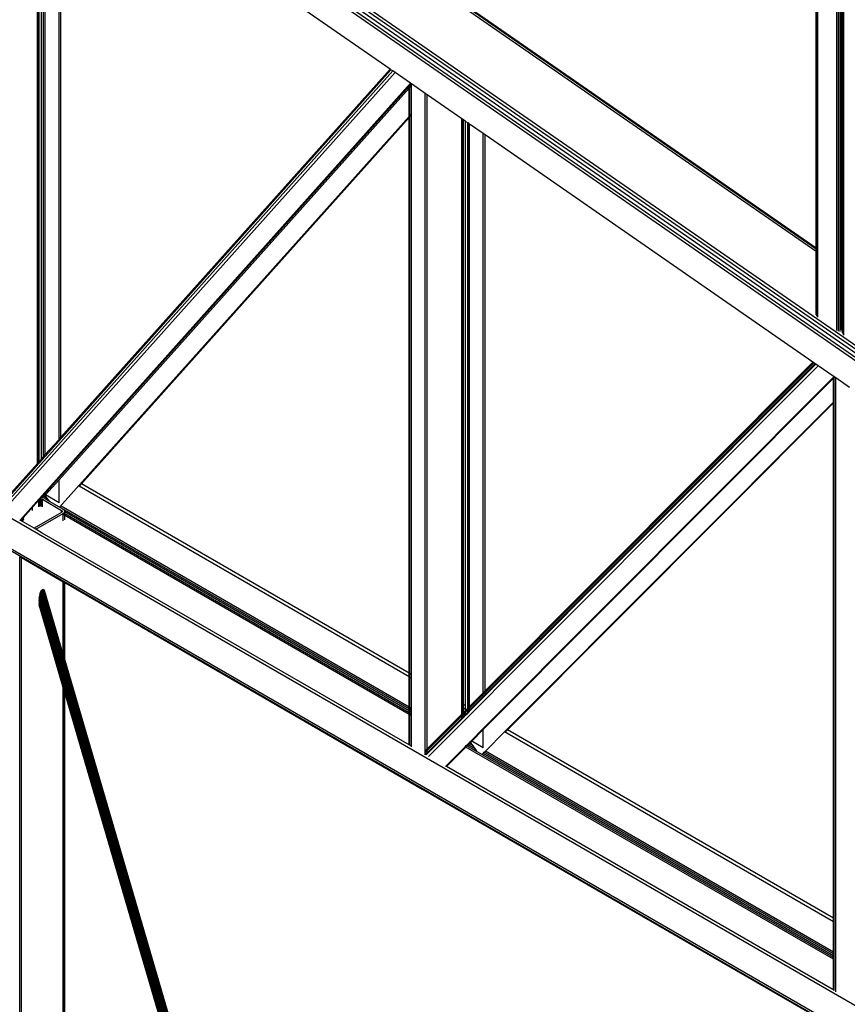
# Model space of a CAD drawing. Header units: millimetres. Extents: x 10 to 1250, y -62 to 528.
# Tile 536 of 656: x 601.14 to 602.22, y 508.78 to 510.06. Entities that reach past the tile are written whole.
import ezdxf

# ---------------------------------------------------------------- set-up
doc = ezdxf.new("R2010")
doc.units = ezdxf.units.MM
doc.header["$LTSCALE"] = 0.05

msp = doc.modelspace()

# ---------------------------------------------------------------- linework, layer by layer
at = {"color": 8}
for p, q in [((605.4326, 507.4112), (597.959, 512.589)), ((605.4326, 507.4158), (597.9621, 512.5915)), ((605.4347, 507.3947), (597.9541, 512.5775)), ((605.4332, 507.4002), (597.9547, 512.5814)), ((605.4326, 507.4058), (597.9564, 512.5855)), ((605.3218, 506.9902), (597.9541, 511.244)), ((605.3218, 506.9506), (597.9541, 511.2043)), ((605.3218, 506.9477), (597.9547, 511.2011)), ((602.1769, 509.7632), (602.1769, 510.6299)), ((602.1773, 509.7629), (602.1773, 510.63)), ((602.1787, 509.7619), (602.1787, 510.6302)), ((602.2036, 509.6906), (602.2036, 510.6388)), ((602.2057, 509.6918), (602.2057, 510.6376)), ((602.2081, 509.6932), (602.2081, 510.6362)), ((602.2094, 509.7739), (602.2094, 510.6355)), ((602.2104, 509.7745), (602.2104, 510.6349)), ((602.2106, 509.7746), (602.2106, 510.6348)), ((602.2108, 509.7747), (602.2108, 510.6346)), ((602.2113, 509.775), (602.2113, 510.6344)), ((602.2127, 509.7758), (602.2127, 510.6336)), ((602.1769, 509.7619), (601.1983, 510.4399)), ((602.1769, 509.7587), (601.1983, 510.4367)), ((601.173, 509.4944), (601.173, 510.3074)), ((601.1909, 509.5143), (601.1909, 510.2951)), ((602.1769, 509.7632), (601.4471, 510.2688)), ((601.622, 509.9964), (601.328, 510.2)), ((601.1934, 509.5171), (601.1934, 510.1223)), ((601.1629, 509.4894), (601.1629, 510.1047)), ((601.1638, 509.4888), (601.1638, 510.1052)), ((601.1652, 509.488), (601.1652, 510.106)), ((601.1679, 509.4887), (601.1679, 510.1076)), ((601.1707, 509.4917), (601.1707, 510.1092)), ((601.1159, 509.4243), (601.6254, 509.994)), ((601.1176, 509.4303), (601.6231, 509.9956)), ((601.1182, 509.4211), (601.6285, 509.9919)), ((601.1934, 509.5171), (601.622, 509.9964)), ((601.6231, 509.9956), (601.622, 509.9964)), ((601.6254, 509.994), (601.6231, 509.9956)), ((601.6285, 509.9919), (601.6254, 509.994)), ((601.6487, 509.9779), (601.6285, 509.9919)), ((601.1397, 509.4087), (601.6487, 509.9779)), ((601.1714, 509.4427), (601.6468, 509.9743)), ((601.6468, 509.9743), (601.6476, 509.9752)), ((601.6468, 509.9743), (601.6468, 509.9745)), ((601.6468, 509.9714), (601.6468, 509.9743)), ((601.6476, 509.9752), (601.6495, 509.9773)), ((601.6476, 509.9752), (601.6476, 509.9763)), ((601.6476, 509.9723), (601.6476, 509.9752)), ((601.6476, 509.9723), (601.6499, 509.9749)), ((601.6495, 509.9773), (601.6487, 509.9779)), ((601.6499, 509.977), (601.6495, 509.9773)), ((601.6499, 509.9749), (601.6499, 509.977)), ((601.6677, 509.9647), (601.6499, 509.977)), ((601.6499, 509.9383), (601.6499, 509.9749)), ((601.1909, 509.4615), (601.6468, 509.9714)), ((601.6468, 509.9714), (601.6476, 509.9723)), ((601.6468, 509.9348), (601.6468, 509.9714)), ((601.6476, 509.9357), (601.6476, 509.9723)), ((601.6677, 509.1087), (601.6677, 509.9647)), ((601.6703, 509.9629), (601.6677, 509.9647)), ((601.6703, 509.1113), (601.6703, 509.9629)), ((601.7152, 509.9318), (601.6703, 509.9629)), ((601.1917, 509.4259), (601.6468, 509.9348)), ((601.6468, 509.9348), (601.6476, 509.9357)), ((601.6468, 509.9334), (601.6468, 509.9348)), ((601.6476, 509.9357), (601.6499, 509.9383)), ((601.6476, 509.9343), (601.6499, 509.937)), ((601.6476, 509.9343), (601.6476, 509.9357)), ((601.6499, 509.937), (601.6499, 509.9383)), ((601.6499, 509.2082), (601.6499, 509.937)), ((601.2201, 509.4563), (601.6468, 509.9334)), ((601.6468, 509.9334), (601.6476, 509.9343)), ((601.6468, 509.21), (601.6468, 509.9334)), ((601.6476, 509.2095), (601.6476, 509.9343)), ((601.7152, 509.1705), (601.7152, 509.9318)), ((601.7162, 509.9311), (601.7152, 509.9318)), ((601.7162, 509.1699), (601.7162, 509.9311)), ((601.7176, 509.9302), (601.7162, 509.9311)), ((601.7176, 509.1691), (601.7176, 509.9302)), ((601.7203, 509.9283), (601.7176, 509.9302)), ((601.7203, 509.1675), (601.7203, 509.9283)), ((601.7231, 509.9263), (601.7203, 509.9283)), ((601.7231, 509.1659), (601.7231, 509.9263)), ((601.7245, 509.9254), (601.7231, 509.9263)), ((601.7245, 509.1656), (601.7245, 509.9254)), ((601.7254, 509.9247), (601.7245, 509.9254)), ((601.7254, 509.1666), (601.7254, 509.9247)), ((601.7432, 509.9124), (601.7254, 509.9247)), ((601.7432, 509.1845), (601.7432, 509.9124)), ((601.7458, 509.9106), (601.7432, 509.9124)), ((601.7458, 509.187), (601.7458, 509.9106)), ((602.1725, 509.615), (601.7458, 509.9106)), ((602.2094, 509.7726), (602.2083, 509.7732)), ((602.2083, 509.7702), (602.2094, 509.7696)), ((602.2094, 509.7726), (602.2094, 509.7739)), ((602.2094, 509.7696), (602.2094, 509.7726)), ((602.2104, 509.772), (602.2094, 509.7726)), ((602.2094, 509.6939), (602.2094, 509.7696)), ((602.2094, 509.7696), (602.2104, 509.769)), ((602.2104, 509.772), (602.2104, 509.7745)), ((602.2104, 509.769), (602.2104, 509.772)), ((602.2106, 509.7719), (602.2104, 509.772)), ((602.2104, 509.6945), (602.2104, 509.769)), ((602.2104, 509.769), (602.2106, 509.7689)), ((602.2106, 509.7719), (602.2106, 509.7746)), ((602.2108, 509.7718), (602.2106, 509.7719)), ((602.2106, 509.7689), (602.2106, 509.7719)), ((602.2106, 509.6946), (602.2106, 509.7689)), ((602.2106, 509.7689), (602.2108, 509.7688)), ((602.2108, 509.7718), (602.2108, 509.7747)), ((602.2113, 509.7715), (602.2108, 509.7718)), ((602.2108, 509.7688), (602.2108, 509.7718)), ((602.2108, 509.7688), (602.2113, 509.7685)), ((602.2108, 509.6948), (602.2108, 509.7688)), ((602.2113, 509.7715), (602.2113, 509.775)), ((602.2127, 509.7707), (602.2113, 509.7715)), ((602.2113, 509.7685), (602.2113, 509.7715)), ((602.2113, 509.7685), (602.2127, 509.7677)), ((602.2113, 509.695), (602.2113, 509.7685)), ((602.2127, 509.7707), (602.2127, 509.7758)), ((602.2127, 509.7677), (602.2127, 509.7707)), ((602.1773, 509.7629), (602.1769, 509.7632)), ((602.1769, 509.7619), (602.1769, 509.7632)), ((602.1773, 509.7616), (602.1769, 509.7619)), ((602.1769, 509.7587), (602.1769, 509.7619)), ((602.1769, 509.6764), (602.1769, 509.7587)), ((602.1773, 509.7584), (602.1769, 509.7587)), ((602.1787, 509.7619), (602.1773, 509.7629)), ((602.1773, 509.7616), (602.1773, 509.7629)), ((602.1787, 509.7606), (602.1773, 509.7616)), ((602.1773, 509.7584), (602.1773, 509.7616)), ((602.1787, 509.7574), (602.1773, 509.7584)), ((602.1773, 509.7584), (602.1773, 509.6748)), ((602.1787, 509.7606), (602.1787, 509.7619)), ((602.1787, 509.7574), (602.1787, 509.7606)), ((602.1787, 509.6734), (602.1787, 509.7574)), ((602.2127, 509.6958), (602.2127, 509.7677)), ((602.2057, 509.6551), (602.2057, 509.6918)), ((602.2081, 509.6547), (602.2081, 509.6932)), ((602.2094, 509.6568), (602.2094, 509.6939)), ((602.2104, 509.6572), (602.2104, 509.6945)), ((602.2106, 509.6548), (602.2106, 509.6946)), ((602.2108, 509.6528), (602.2108, 509.6948)), ((602.2113, 509.695), (602.2113, 509.6513)), ((602.2127, 509.6499), (602.2127, 509.6958)), ((602.2036, 509.6561), (602.2036, 509.6906)), ((601.7458, 509.187), (602.1725, 509.615)), ((602.1738, 509.6141), (602.1725, 509.615)), ((601.6721, 509.1013), (602.1794, 509.6102)), ((601.7458, 509.1848), (602.1738, 509.6141)), ((601.7458, 509.182), (602.1754, 509.613)), ((601.7458, 509.182), (602.1755, 509.6129)), ((601.7458, 509.1807), (602.1762, 509.6124)), ((602.1754, 509.613), (602.1738, 509.6141)), ((602.1755, 509.6129), (602.1754, 509.613)), ((602.1762, 509.6124), (602.1755, 509.6129)), ((602.1794, 509.6102), (602.1762, 509.6124)), ((602.2, 509.5959), (602.1794, 509.6102)), ((601.7432, 509.1378), (602.1991, 509.5951)), ((601.7432, 509.1367), (602.1991, 509.594)), ((602.1991, 509.5951), (602.2, 509.5959)), ((602.1991, 509.594), (602.1991, 509.5951)), ((602.1991, 509.594), (602.2, 509.5948)), ((602.1991, 509.5629), (602.1991, 509.594)), ((602.2, 509.5959), (602.2, 509.5959)), ((602.2, 509.5948), (602.2, 509.5959)), ((602.2023, 509.5943), (602.2, 509.5959)), ((602.2, 509.5637), (602.2, 509.5948)), ((602.2023, 508.7952), (602.2023, 509.5943)), ((602.2201, 509.582), (602.2023, 509.5943)), ((602.1991, 509.5629), (602.2, 509.5637)), ((602.2, 509.5627), (602.2, 509.5637)), ((601.774, 509.1365), (602.1991, 509.5629)), ((601.7747, 509.1361), (602.1991, 509.5618)), ((602.1991, 509.5618), (602.1991, 509.5629)), ((602.1991, 509.5618), (602.2, 509.5627)), ((602.1991, 508.8911), (602.1991, 509.5618)), ((602.2, 508.8906), (602.2, 509.5627)), ((601.173, 509.4944), (601.1909, 509.5143)), ((601.1909, 509.5143), (601.1934, 509.5171)), ((601.1638, 509.4888), (601.1629, 509.4894)), ((601.1629, 509.4847), (601.1629, 509.4894)), ((601.1652, 509.488), (601.1638, 509.4888)), ((601.1638, 509.4842), (601.1638, 509.4888)), ((601.1652, 509.4856), (601.1679, 509.4887)), ((601.1652, 509.4856), (601.1652, 509.488)), ((601.1679, 509.4887), (601.1707, 509.4917)), ((601.1707, 509.4917), (601.173, 509.4944)), ((601.1179, 509.4327), (601.1629, 509.483)), ((601.1638, 509.4842), (601.1629, 509.4847)), ((601.1629, 509.483), (601.1629, 509.4847)), ((601.1629, 509.483), (601.1638, 509.484)), ((601.1639, 509.4841), (601.1638, 509.4842)), ((601.1638, 509.484), (601.1638, 509.4842)), ((601.1638, 509.484), (601.1639, 509.4841)), ((601.1639, 509.4841), (601.1652, 509.4856)), ((601.1733, 509.4419), (601.1909, 509.4615)), ((601.1909, 509.4318), (601.1909, 509.4615)), ((601.6468, 509.2053), (601.2172, 509.4534)), ((601.2178, 509.4537), (601.2201, 509.4563)), ((601.6468, 509.21), (601.2201, 509.4563)), ((601.1565, 509.4261), (601.1647, 509.4352)), ((601.1647, 509.4352), (601.1656, 509.4362)), ((601.1647, 509.4346), (601.1647, 509.4352)), ((601.1656, 509.4362), (601.1658, 509.4364)), ((601.1658, 509.4362), (601.1656, 509.4362)), ((601.1658, 509.4364), (601.1661, 509.4367)), ((601.1658, 509.4362), (601.1658, 509.4364)), ((601.1658, 509.434), (601.1658, 509.4362)), ((601.1661, 509.4367), (601.1677, 509.4386)), ((601.1661, 509.4367), (601.167, 509.4368)), ((601.167, 509.4368), (601.1682, 509.4367)), ((601.167, 509.4355), (601.167, 509.4368)), ((601.1682, 509.4348), (601.167, 509.4355)), ((601.167, 509.4333), (601.167, 509.4355)), ((601.1677, 509.4386), (601.1686, 509.4396)), ((601.1694, 509.4384), (601.1677, 509.4386)), ((601.1682, 509.4367), (601.1693, 509.4363)), ((601.1682, 509.4348), (601.1682, 509.4367)), ((601.1686, 509.4396), (601.1699, 509.441)), ((601.1781, 509.4341), (601.1686, 509.4396)), ((601.1693, 509.4363), (601.1942, 509.4219)), ((601.1693, 509.4342), (601.1693, 509.4363)), ((601.1715, 509.4376), (601.1694, 509.4384)), ((601.1699, 509.441), (601.1714, 509.4427)), ((601.1754, 509.4378), (601.1699, 509.441)), ((601.1728, 509.4413), (601.1714, 509.4427)), ((601.1785, 509.4335), (601.1715, 509.4376)), ((601.1728, 509.4413), (601.1733, 509.4419)), ((601.1754, 509.4378), (601.1728, 509.4413)), ((601.1909, 509.4318), (601.1733, 509.4419)), ((601.1781, 509.4341), (601.1754, 509.4378)), ((601.1442, 509.4123), (601.1543, 509.4235)), ((601.1543, 509.4235), (601.1565, 509.4261)), ((601.1543, 509.4231), (601.1543, 509.4235)), ((601.1565, 509.4218), (601.1565, 509.4261)), ((601.1658, 509.434), (601.1647, 509.4346)), ((601.1647, 509.4265), (601.1647, 509.4346)), ((601.1658, 509.4269), (601.1658, 509.434)), ((601.1682, 509.4326), (601.167, 509.4333)), ((601.167, 509.4333), (601.167, 509.427)), ((601.1693, 509.4342), (601.1682, 509.4348)), ((601.1682, 509.4326), (601.1682, 509.4348)), ((601.1693, 509.432), (601.1682, 509.4326)), ((601.1682, 509.4269), (601.1682, 509.4326)), ((601.1693, 509.432), (601.1693, 509.4342)), ((601.1693, 509.4265), (601.1693, 509.432)), ((601.1785, 509.4335), (601.1781, 509.4341)), ((601.1917, 509.4259), (601.1785, 509.4335)), ((601.1922, 509.4256), (601.1917, 509.4259)), ((601.1964, 509.4232), (601.1922, 509.4256)), ((601.6468, 509.1635), (601.1924, 509.4258)), ((601.6468, 509.1657), (601.1938, 509.4272)), ((601.1978, 509.422), (601.1964, 509.4232)), ((601.1983, 509.4206), (601.1978, 509.422)), ((601.1411, 509.4088), (601.1416, 509.4094)), ((601.1416, 509.4094), (601.1421, 509.41)), ((601.142, 509.4081), (601.1416, 509.4094)), ((601.1421, 509.41), (601.1426, 509.4105)), ((601.1428, 509.4076), (601.1421, 509.41)), ((601.1426, 509.4105), (601.143, 509.411)), ((601.1435, 509.4076), (601.1426, 509.4105)), ((601.143, 509.411), (601.1434, 509.4114)), ((601.1439, 509.4079), (601.143, 509.411)), ((601.1434, 509.4114), (601.1437, 509.4117)), ((601.1443, 509.4083), (601.1434, 509.4114)), ((601.1437, 509.4117), (601.1439, 509.412)), ((601.1446, 509.4087), (601.1437, 509.4117)), ((601.1439, 509.412), (601.1441, 509.4122)), ((601.1448, 509.4091), (601.1439, 509.412)), ((601.1441, 509.4122), (601.1442, 509.4123)), ((601.1449, 509.4096), (601.1441, 509.4122)), ((601.1448, 509.4105), (601.1442, 509.4123)), ((601.1448, 509.4105), (601.1442, 509.4123)), ((601.1442, 509.4123), (601.1442, 509.4123)), ((601.1449, 509.41), (601.1448, 509.4105)), ((601.188, 509.4157), (601.1584, 509.3986)), ((601.1607, 509.3973), (601.1964, 509.418)), ((601.1942, 509.4193), (601.188, 509.4157)), ((601.1942, 509.4219), (601.1949, 509.4213)), ((601.1942, 509.4198), (601.1942, 509.4219)), ((601.1945, 509.4196), (601.1942, 509.4198)), ((601.1942, 509.4193), (601.1942, 509.4198)), ((601.1945, 509.4196), (601.1942, 509.4193)), ((601.1949, 509.4199), (601.1945, 509.4196)), ((601.1949, 509.4213), (601.1951, 509.4206)), ((601.1949, 509.4199), (601.1949, 509.4213)), ((601.1951, 509.4206), (601.1949, 509.4199)), ((601.1964, 509.418), (601.1978, 509.4192)), ((601.1964, 509.4082), (601.1964, 509.418)), ((601.1978, 509.4192), (601.1981, 509.42)), ((601.1978, 509.4177), (601.1978, 509.4192)), ((601.1983, 509.4174), (601.1978, 509.4177)), ((601.1978, 509.4155), (601.1978, 509.4177)), ((601.1983, 509.4153), (601.1978, 509.4155)), ((601.1978, 509.4155), (601.1978, 509.4094)), ((601.1981, 509.42), (601.1983, 509.4206)), ((601.1983, 509.4199), (601.1981, 509.42)), ((601.1983, 509.4199), (601.1983, 509.4206)), ((601.6468, 509.161), (601.1983, 509.4199)), ((601.1983, 509.4174), (601.1983, 509.4199)), ((601.6468, 509.1585), (601.1983, 509.4174)), ((601.1983, 509.4153), (601.1983, 509.4174)), ((601.1983, 509.4108), (601.1983, 509.4153)), ((601.6468, 509.1563), (601.1983, 509.4153)), ((601.141, 509.4087), (601.1404, 509.409)), ((601.141, 509.4087), (601.1411, 509.4088)), ((601.1411, 509.4086), (601.141, 509.4087)), ((601.1411, 509.4086), (601.1411, 509.4088)), ((601.142, 509.4081), (601.1411, 509.4086)), ((601.1428, 509.4076), (601.142, 509.4081)), ((601.1432, 509.4074), (601.1428, 509.4076)), ((601.1584, 509.3986), (601.1432, 509.4074)), ((601.1607, 509.3973), (601.1584, 509.3986)), ((601.1691, 509.3924), (601.1607, 509.3973)), ((601.6468, 509.1167), (601.1691, 509.3924)), ((601.1398, 509.3612), (601.1396, 509.3613)), ((601.1398, 507.963), (601.1398, 509.3612)), ((601.1418, 509.36), (601.1398, 509.3612)), ((601.1418, 507.9341), (601.1418, 509.36)), ((601.1964, 509.3285), (601.1418, 509.36)), ((601.1964, 509.234), (601.1964, 509.3285)), ((601.1978, 509.3277), (601.1964, 509.3285)), ((601.1978, 509.2292), (601.1978, 509.3277)), ((601.1983, 509.3274), (601.1978, 509.3277)), ((601.1983, 509.2276), (601.1983, 509.3274)), ((601.6638, 509.0586), (601.1983, 509.3274)), ((601.6441, 507.6706), (601.165, 509.3067)), ((601.6448, 507.6703), (601.1652, 509.3084)), ((601.6456, 507.6701), (601.1654, 509.31)), ((601.6464, 507.6698), (601.1657, 509.3115)), ((601.6473, 507.6694), (601.166, 509.313)), ((601.6481, 507.6691), (601.1664, 509.3143)), ((601.649, 507.6687), (601.1669, 509.3155)), ((601.6499, 507.6684), (601.1673, 509.3166)), ((601.6508, 507.668), (601.1678, 509.3175)), ((601.6517, 507.6675), (601.1683, 509.3182)), ((601.6525, 507.667), (601.1689, 509.3187)), ((601.6532, 507.6665), (601.1694, 509.319)), ((601.6539, 507.6662), (601.1699, 509.3191)), ((601.6545, 507.6658), (601.1704, 509.319)), ((601.655, 507.6655), (601.1709, 509.3187)), ((601.6553, 507.6653), (601.1714, 509.3182)), ((601.6556, 507.6652), (601.1718, 509.3175)), ((601.1726, 509.3155), (601.1722, 509.3166)), ((601.1964, 509.234), (601.1726, 509.3155)), ((601.6434, 507.6709), (601.1649, 509.3051)), ((601.1649, 509.3034), (601.6428, 507.6712)), ((601.6423, 507.6715), (601.1649, 509.3018)), ((601.6418, 507.6719), (601.165, 509.3003)), ((601.6414, 507.6722), (601.1652, 509.2988)), ((601.6408, 507.6737), (601.1654, 509.2975)), ((601.1964, 509.1913), (601.1657, 509.2963)), ((601.1978, 509.2292), (601.1964, 509.234)), ((601.1983, 509.2276), (601.1978, 509.2292)), ((601.6558, 507.6651), (601.1983, 509.2276)), ((601.6558, 507.6651), (601.1983, 509.2276)), ((601.6476, 509.2095), (601.6468, 509.21)), ((601.6468, 509.2053), (601.6468, 509.21)), ((601.6476, 509.2049), (601.6468, 509.2053)), ((601.6468, 509.1657), (601.6468, 509.2053)), ((601.6499, 509.2082), (601.6476, 509.2095)), ((601.6476, 509.2049), (601.6476, 509.2095)), ((601.6499, 509.2035), (601.6476, 509.2049)), ((601.6476, 509.1652), (601.6476, 509.2049)), ((601.6499, 509.2035), (601.6499, 509.2082)), ((601.1964, 507.9303), (601.1964, 509.1913)), ((601.1978, 509.1865), (601.1964, 509.1913)), ((601.6499, 509.1638), (601.6499, 509.2035)), ((601.1978, 507.9295), (601.1978, 509.1865)), ((601.1983, 509.1849), (601.1978, 509.1865)), ((601.1983, 507.9292), (601.1983, 509.1849)), ((601.6408, 507.6737), (601.1983, 509.1849)), ((601.7254, 509.1666), (601.7432, 509.1845)), ((601.7254, 509.1644), (601.7432, 509.1823)), ((601.7254, 509.1616), (601.7432, 509.1794)), ((601.7432, 509.1845), (601.7458, 509.187)), ((601.7432, 509.1823), (601.7458, 509.1848)), ((601.7432, 509.1795), (601.7432, 509.1823)), ((601.7432, 509.1795), (601.7458, 509.1819)), ((601.7432, 509.1781), (601.7458, 509.1807)), ((601.7432, 509.1794), (601.7432, 509.1795)), ((601.7432, 509.1781), (601.7432, 509.1794)), ((601.7458, 509.182), (601.7458, 509.1848)), ((601.7458, 509.1819), (601.7458, 509.182)), ((601.7458, 509.1807), (601.7458, 509.1819)), ((601.6476, 509.1652), (601.6468, 509.1657)), ((601.6468, 509.1635), (601.6468, 509.1657)), ((601.7162, 509.1699), (601.7152, 509.1705)), ((601.7152, 509.1658), (601.7152, 509.1705)), ((601.7152, 509.1564), (601.7152, 509.1658)), ((601.7162, 509.1652), (601.7152, 509.1658)), ((601.7176, 509.1691), (601.7162, 509.1699)), ((601.7162, 509.1652), (601.7162, 509.1699)), ((601.7203, 509.1675), (601.7176, 509.1691)), ((601.7176, 509.1644), (601.7176, 509.1691)), ((601.7203, 509.1628), (601.7203, 509.1675)), ((601.7242, 509.1653), (601.7231, 509.1659)), ((601.7231, 509.1642), (601.7231, 509.1659)), ((601.7242, 509.1653), (601.7245, 509.1656)), ((601.7245, 509.1656), (601.7254, 509.1666)), ((601.7254, 509.1603), (601.7432, 509.1781)), ((601.6476, 509.1631), (601.6468, 509.1635)), ((601.6468, 509.161), (601.6468, 509.1635)), ((601.6476, 509.1605), (601.6468, 509.161)), ((601.6468, 509.1585), (601.6468, 509.161)), ((601.6476, 509.158), (601.6468, 509.1585)), ((601.6468, 509.1563), (601.6468, 509.1585)), ((601.6468, 509.1167), (601.6468, 509.1563)), ((601.6476, 509.1559), (601.6468, 509.1563)), ((601.6499, 509.1638), (601.6476, 509.1652)), ((601.6476, 509.1631), (601.6476, 509.1652)), ((601.6499, 509.1617), (601.6476, 509.1631)), ((601.6476, 509.1605), (601.6476, 509.1631)), ((601.6499, 509.1592), (601.6476, 509.1605)), ((601.6476, 509.158), (601.6476, 509.1605)), ((601.6499, 509.1567), (601.6476, 509.158)), ((601.6476, 509.1559), (601.6476, 509.158)), ((601.6476, 509.1162), (601.6476, 509.1559)), ((601.6499, 509.1545), (601.6476, 509.1559)), ((601.6499, 509.1617), (601.6499, 509.1638)), ((601.6499, 509.1592), (601.6499, 509.1617)), ((601.6499, 509.1567), (601.6499, 509.1592)), ((601.6499, 509.1545), (601.6499, 509.1567)), ((601.6499, 509.1149), (601.6499, 509.1545)), ((601.6703, 509.1113), (601.7152, 509.1564)), ((601.6703, 509.1091), (601.7152, 509.1542)), ((601.7152, 509.1564), (601.7162, 509.1573)), ((601.7152, 509.1542), (601.7162, 509.1552)), ((601.7152, 509.1514), (601.7152, 509.1542)), ((601.7162, 509.1573), (601.7162, 509.1652)), ((601.7176, 509.1644), (601.7162, 509.1652)), ((601.7162, 509.1573), (601.7176, 509.1587)), ((601.7162, 509.1552), (601.7176, 509.1565)), ((601.7162, 509.1523), (601.7162, 509.1552)), ((601.7162, 509.1523), (601.7176, 509.1536)), ((601.7203, 509.1628), (601.7176, 509.1644)), ((601.7176, 509.1587), (601.7176, 509.1644)), ((601.7176, 509.1587), (601.7203, 509.1615)), ((601.7176, 509.1565), (601.7203, 509.1593)), ((601.7176, 509.1537), (601.7176, 509.1565)), ((601.7176, 509.1537), (601.7203, 509.1564)), ((601.7176, 509.1524), (601.7203, 509.1552)), ((601.7176, 509.1536), (601.7176, 509.1537)), ((601.7176, 509.1524), (601.7176, 509.1536)), ((601.7203, 509.1615), (601.7231, 509.1642)), ((601.7203, 509.1615), (601.7203, 509.1628)), ((601.7203, 509.1593), (601.7231, 509.1621)), ((601.7203, 509.1565), (601.7203, 509.1593)), ((601.7203, 509.1565), (601.7231, 509.1592)), ((601.7203, 509.1552), (601.7231, 509.1579)), ((601.7203, 509.1564), (601.7203, 509.1565)), ((601.7203, 509.1552), (601.7203, 509.1564)), ((601.7231, 509.1642), (601.7242, 509.1653)), ((601.7231, 509.1621), (601.7245, 509.1635)), ((601.7231, 509.1613), (601.7231, 509.1621)), ((601.7244, 509.1605), (601.7231, 509.1613)), ((601.7231, 509.1592), (601.7231, 509.1613)), ((601.7231, 509.1592), (601.7244, 509.1605)), ((601.7231, 509.1579), (601.7252, 509.16)), ((601.7231, 509.1579), (601.7231, 509.1592)), ((601.7231, 509.1592), (601.7231, 509.1592)), ((601.7244, 509.1605), (601.7245, 509.1606)), ((601.7252, 509.16), (601.7244, 509.1605)), ((601.7245, 509.1635), (601.7254, 509.1644)), ((601.7245, 509.1606), (601.7245, 509.1635)), ((601.7245, 509.1606), (601.7254, 509.1615)), ((601.7245, 509.1605), (601.7245, 509.1606)), ((601.7252, 509.16), (601.7254, 509.1603)), ((601.7254, 509.1616), (601.7254, 509.1644)), ((601.7254, 509.1615), (601.7254, 509.1616)), ((601.7254, 509.1603), (601.7254, 509.1615)), ((601.6703, 509.1063), (601.7152, 509.1513)), ((601.6703, 509.1049), (601.7152, 509.15)), ((601.7152, 509.1514), (601.7162, 509.1523)), ((601.7152, 509.1513), (601.7152, 509.1514)), ((601.7152, 509.15), (601.7152, 509.1513)), ((601.7152, 509.15), (601.7162, 509.151)), ((601.7162, 509.151), (601.7176, 509.1524)), ((601.7162, 509.151), (601.7162, 509.1523)), ((601.7162, 509.1523), (601.7162, 509.1523)), ((601.7275, 509.122), (601.7432, 509.1378)), ((601.7282, 509.1216), (601.7432, 509.1367)), ((601.7432, 509.1367), (601.7432, 509.1378)), ((601.7432, 509.1129), (601.7432, 509.1367)), ((601.746, 509.1084), (601.7711, 509.1336)), ((601.7711, 509.1336), (601.774, 509.1365)), ((602.1991, 508.8864), (601.7711, 509.1336)), ((601.7722, 509.1336), (601.7747, 509.1361)), ((601.7747, 509.1361), (601.774, 509.1365)), ((602.1991, 508.8911), (601.7747, 509.1361)), ((601.6476, 509.1162), (601.6468, 509.1167)), ((601.6476, 509.1161), (601.6476, 509.1162)), ((601.6499, 509.1149), (601.6476, 509.1162)), ((601.6499, 509.1141), (601.6499, 509.1149)), ((601.7197, 509.1142), (601.7211, 509.1156)), ((601.7204, 509.1138), (601.7218, 509.1152)), ((601.7211, 509.1156), (601.7227, 509.1172)), ((601.7218, 509.1152), (601.7211, 509.1156)), ((601.7218, 509.1152), (601.7234, 509.1168)), ((602.1991, 508.8396), (601.7218, 509.1152)), ((601.7227, 509.1172), (601.7243, 509.1188)), ((601.7234, 509.1168), (601.7227, 509.1172)), ((601.7234, 509.1168), (601.725, 509.1184)), ((601.733, 509.1112), (601.7234, 509.1168)), ((601.7243, 509.1188), (601.7256, 509.1201)), ((601.725, 509.1184), (601.7243, 509.1188)), ((601.725, 509.1184), (601.7263, 509.1197)), ((601.7301, 509.1154), (601.725, 509.1184)), ((601.7256, 509.1201), (601.7263, 509.1208)), ((601.7263, 509.1197), (601.7256, 509.1201)), ((601.7263, 509.1208), (601.7275, 509.122)), ((601.7267, 509.1201), (601.7263, 509.1208)), ((601.7263, 509.1197), (601.7267, 509.1201)), ((601.7275, 509.119), (601.7263, 509.1197)), ((601.7267, 509.1201), (601.7282, 509.1216)), ((601.7275, 509.119), (601.7267, 509.1201)), ((601.7282, 509.1216), (601.7275, 509.122)), ((601.7301, 509.1154), (601.7275, 509.119)), ((601.7432, 509.1129), (601.7282, 509.1216)), ((601.733, 509.1112), (601.7301, 509.1154)), ((601.6677, 509.1087), (601.6703, 509.1113)), ((601.6677, 509.1065), (601.6703, 509.1091)), ((601.6677, 509.1065), (601.6677, 509.1087)), ((601.6677, 509.1046), (601.6677, 509.1065)), ((601.6683, 509.1043), (601.6677, 509.1046)), ((601.6677, 509.1038), (601.6677, 509.1046)), ((601.6683, 509.1043), (601.6703, 509.1062)), ((601.6683, 509.1042), (601.6703, 509.1062)), ((601.6683, 509.1042), (601.6683, 509.1043)), ((601.6691, 509.1038), (601.6683, 509.1042)), ((601.6691, 509.1038), (601.6703, 509.1049)), ((601.6691, 509.1037), (601.6691, 509.1038)), ((601.6703, 509.1094), (601.6703, 509.1113)), ((601.6703, 509.1063), (601.6703, 509.1091)), ((601.6703, 509.1062), (601.6703, 509.1063)), ((601.6703, 509.1049), (601.6703, 509.1062)), ((601.6946, 509.089), (601.7197, 509.1142)), ((601.6953, 509.0886), (601.7204, 509.1138)), ((601.7204, 509.1138), (601.7197, 509.1142)), ((602.1991, 508.8374), (601.7204, 509.1138)), ((601.7347, 509.1089), (601.733, 509.1112)), ((601.7422, 509.1045), (601.743, 509.1054)), ((601.743, 509.1054), (601.7446, 509.107)), ((602.1991, 508.8421), (601.743, 509.1054)), ((601.7446, 509.107), (601.746, 509.1084)), ((602.1991, 508.8446), (601.7446, 509.107)), ((602.1991, 508.8467), (601.746, 509.1084)), ((601.6942, 509.0886), (601.6946, 509.089)), ((601.6953, 509.0886), (601.6946, 509.089)), ((602.1976, 508.7987), (601.6953, 509.0886)), ((601.664, 509.0583), (601.6638, 509.0586)), ((601.6642, 509.0584), (601.6638, 509.0586)), ((601.6642, 509.0584), (601.664, 509.0583)), ((601.664, 509.0583), (601.6642, 509.0584)), ((602.1769, 508.7624), (601.6642, 509.0584)), ((601.6642, 509.0584), (601.6642, 509.0584)), ((602.2, 508.8906), (602.1991, 508.8911)), ((602.1991, 508.8864), (602.1991, 508.8911)), ((602.2, 508.8859), (602.1991, 508.8864)), ((602.1991, 508.8467), (602.1991, 508.8864)), ((602.2, 508.8859), (602.2, 508.8906)), ((602.2, 508.8463), (602.2, 508.8859)), ((602.2, 508.8463), (602.1991, 508.8467)), ((602.1991, 508.8446), (602.1991, 508.8467)), ((602.2, 508.8441), (602.2, 508.8463)), ((602.2, 508.8441), (602.1991, 508.8446)), ((602.1991, 508.8421), (602.1991, 508.8446)), ((602.2, 508.8416), (602.1991, 508.8421)), ((602.1991, 508.8396), (602.1991, 508.8421)), ((602.2, 508.8391), (602.1991, 508.8396)), ((602.1991, 508.8374), (602.1991, 508.8396)), ((602.2, 508.8369), (602.1991, 508.8374)), ((602.1991, 508.7996), (602.1991, 508.8374)), ((602.2, 508.8416), (602.2, 508.8441)), ((602.2, 508.8391), (602.2, 508.8416)), ((602.2, 508.8369), (602.2, 508.8391)), ((602.2, 508.8001), (602.2, 508.8369)), ((602.1991, 508.7996), (602.1976, 508.7987)), ((602.1991, 508.7978), (602.1976, 508.7987)), ((602.2, 508.8001), (602.1991, 508.7996)), ((602.1991, 508.7978), (602.1991, 508.7996)), ((602.1998, 508.7974), (602.1991, 508.7978)), ((602.1998, 508.7974), (602.2, 508.7974)), ((602.2, 508.7973), (602.1998, 508.7974)), ((602.2, 508.7974), (602.2, 508.8001)), ((602.2, 508.7973), (602.2, 508.7974)), ((602.2, 508.7972), (602.2, 508.7973))]:
    msp.add_line(p, q, dxfattribs=at)

doc.saveas('drawing.dxf')
